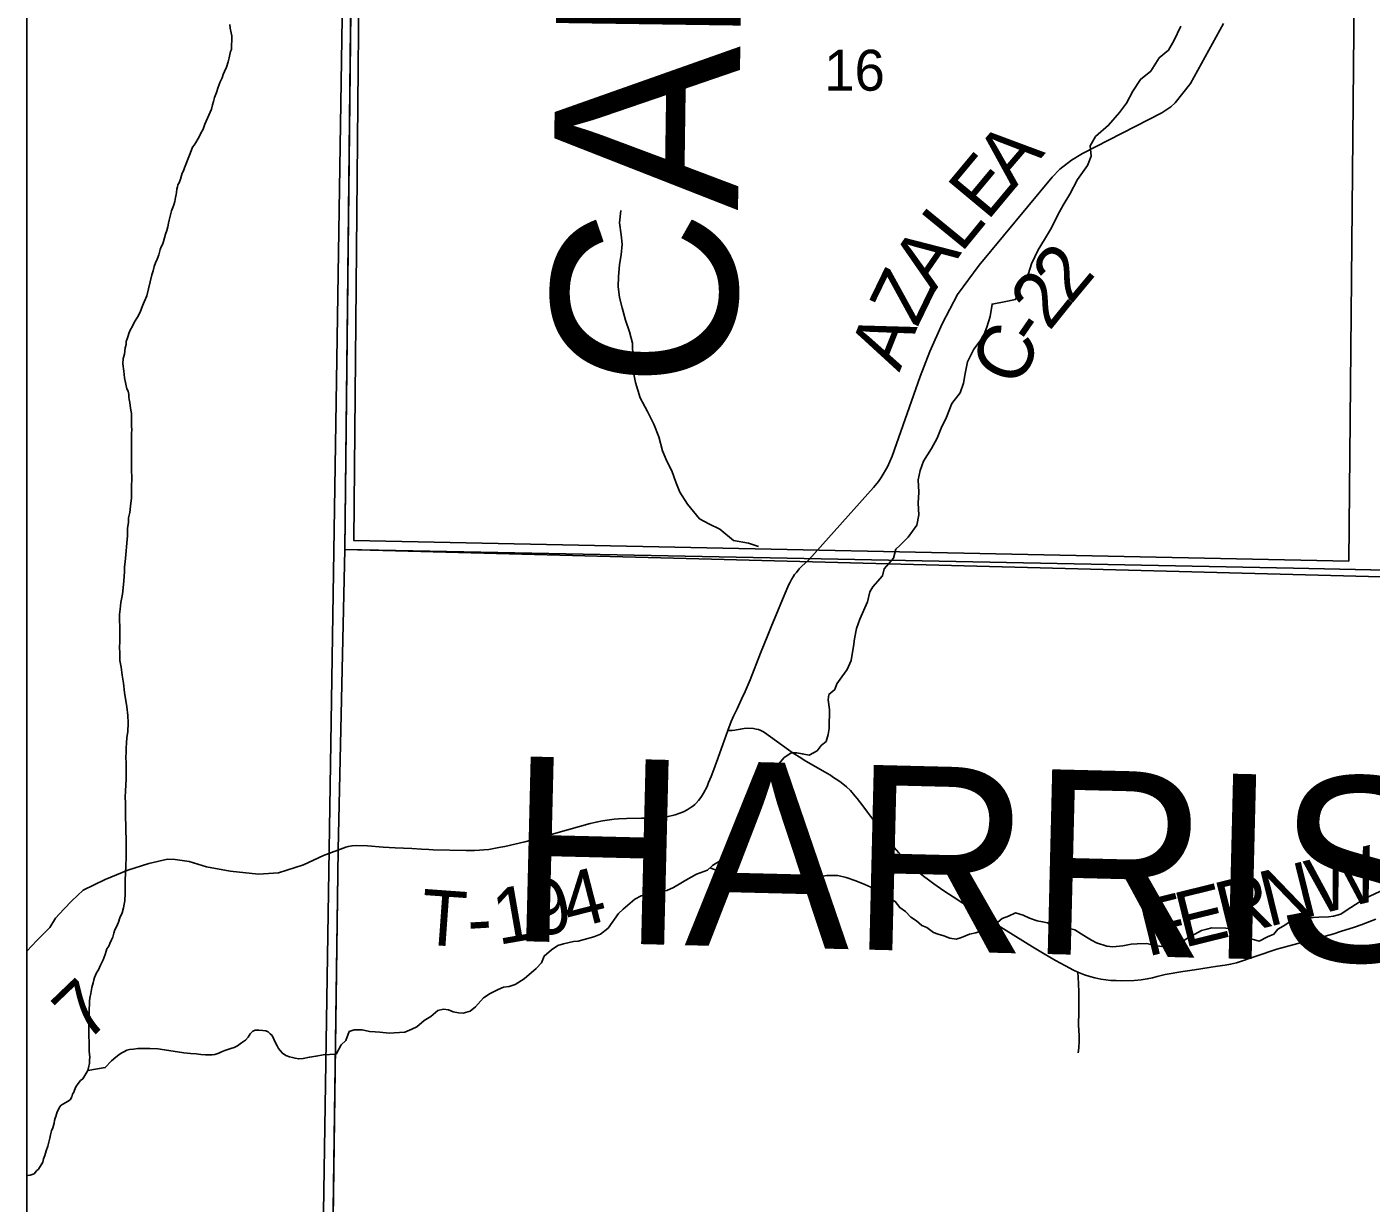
# Model space of a CAD drawing. Extents: x -1.2 to 34, y -8.5 to 22.
# Drawn here: x 2.1 to 3.478, y 17.02 to 18.225 of the extents above; entities that cross this region are included whole.
import ezdxf

# ---------------------------------------------------------------- set-up
doc = ezdxf.new("R2010")
doc.units = 0
for name, color, linetype in [('DV_X_County_Line', 7, 'Continuous'), ('GM_X_County_Road', 7, 'Continuous'), ('GM_X_County_Road_Text', 7, 'Continuous'), ('GM_X_County_Text', 7, 'Continuous'), ('GM_X_Minor_River', 7, 'Continuous'), ('GM_X_Section', 7, 'Continuous'), ('GM_X_Section_Text', 7, 'Continuous'), ('GM_X_Township_Road', 7, 'Continuous'), ('GM_X_Township_Road_Text', 7, 'Continuous'), ('GM_X_Unincorporated_Text', 7, 'Continuous'), ('SH_Cut_Line', 7, 'Continuous'), ('SH_Data', 7, 'Continuous')]:
    doc.layers.add(name, color=color, linetype=linetype)

msp = doc.modelspace()

# ---------------------------------------------------------------- linework, layer by layer
at = {"layer": 'DV_X_County_Line'}
msp.add_line((2.3586, 14.1), (2.465, 20.9), dxfattribs=at)
msp.add_lwpolyline([(2.4258, 17.6899), (5.4446, 17.6102), (5.4511, 17.7337), (6.5684, 17.7149)], dxfattribs=at)
at = {"layer": 'GM_X_County_Road'}
for points in [[(2.9014, 17.6794), (2.9679, 17.7533), (2.9729, 17.7595), (2.9758, 17.7637), (2.9821, 17.7747), (2.987, 17.7854), (3.0157, 17.8673), (3.0257, 17.8929), (3.0381, 17.9211), (3.0538, 17.9512), (3.076, 17.9814), (3.1508, 18.0716), (3.1587, 18.0797), (3.1708, 18.0889), (3.1821, 18.0958), (3.2634, 18.1374), (3.2725, 18.1435), (3.277, 18.1478), (3.2928, 18.1676), (3.3265, 18.2291)], [(2.4268, 17.385), (2.404, 17.3763), (2.3835, 17.3668), (2.3579, 17.3587), (2.3373, 17.3571), (2.3082, 17.3603), (2.284, 17.3646), (2.2664, 17.3701), (2.252, 17.3721), (2.2442, 17.3724), (2.2249, 17.3682), (2.2036, 17.3613), (2.1801, 17.3518), (2.1576, 17.3408), (2.1461, 17.3299), (2.138, 17.3214), (2.1293, 17.312), (2.1236, 17.3025), (2.1102, 17.2891), (2.1, 17.2783)]]:
    msp.add_lwpolyline(points, dxfattribs=at)
at = {"layer": 'GM_X_Minor_River'}
for points in [[(2.3081, 18.2278), (2.3085, 18.224), (2.3093, 18.2195), (2.3101, 18.2164), (2.3102, 18.2145), (2.3102, 18.2107), (2.3099, 18.2073), (2.3099, 18.2046), (2.3096, 18.2024), (2.3088, 18.2001), (2.3081, 18.197), (2.3074, 18.1936), (2.3063, 18.1898), (2.3045, 18.1841), (2.3027, 18.1798), (2.3012, 18.1768), (2.3001, 18.1734), (2.2982, 18.1691), (2.296, 18.1638), (2.2942, 18.1581), (2.2924, 18.1531), (2.2913, 18.1489), (2.2902, 18.1455), (2.2891, 18.1413), (2.2825, 18.1256), (2.2807, 18.1207), (2.2784, 18.1164), (2.277, 18.1134), (2.2755, 18.1111), (2.2733, 18.1069), (2.2714, 18.1042), (2.2699, 18.1023), (2.2684, 18.0985), (2.2666, 18.0939), (2.2648, 18.0889), (2.2629, 18.0843), (2.2615, 18.0809), (2.2604, 18.0778), (2.2592, 18.0755), (2.2585, 18.0732), (2.2574, 18.0694), (2.256, 18.0656), (2.2548, 18.0637), (2.2545, 18.0614), (2.2538, 18.0591), (2.2534, 18.0557), (2.2531, 18.0538), (2.2524, 18.0507), (2.2517, 18.0466), (2.2506, 18.0431), (2.2495, 18.0404), (2.2484, 18.037), (2.2476, 18.0343), (2.2466, 18.0301), (2.2458, 18.0275), (2.2451, 18.0244), (2.2444, 18.0206), (2.2433, 18.0168), (2.2422, 18.013), (2.2411, 18.0092), (2.2401, 18.0054), (2.239, 18.0023)], [(2.9907, 17.6901), (2.9949, 17.6939), (3.0034, 17.7027), (3.0123, 17.715), (3.0141, 17.7253), (3.0136, 17.7374), (3.0142, 17.7488), (3.0137, 17.7613), (3.0155, 17.7708), (3.0192, 17.7804), (3.0274, 17.7934), (3.0329, 17.8041), (3.037, 17.8144), (3.0425, 17.8254), (3.048, 17.8396), (3.0566, 17.8503), (3.0599, 17.8602), (3.0617, 17.8701), (3.0642, 17.8823), (3.0705, 17.8952), (3.0802, 17.9079), (3.0839, 17.9178), (3.0875, 17.9288), (3.0893, 17.9414), (3.1017, 17.9438), (3.1134, 17.9462), (3.1197, 17.9607), (3.1268, 17.9726), (3.1297, 17.9825), (3.1367, 17.997), (3.143, 18.0077), (3.1501, 18.0196), (3.1568, 18.0329), (3.1623, 18.0429), (3.169, 18.0539), (3.1768, 18.0692), (3.1872, 18.0834), (3.1909, 18.0929), (3.19, 18.1035), (3.1952, 18.1131), (3.2087, 18.1246), (3.2199, 18.1377), (3.227, 18.1472), (3.2337, 18.1595), (3.2415, 18.1717), (3.252, 18.1802), (3.2606, 18.1936), (3.2703, 18.2017), (3.2755, 18.2112), (3.2829, 18.2261)], [(2.8499, 17.6929), (2.8397, 17.6963), (2.8244, 17.6992), (2.8103, 17.7108), (2.7989, 17.7163), (2.7894, 17.7215), (2.7771, 17.7362), (2.7694, 17.7486), (2.7651, 17.7588), (2.7612, 17.7705), (2.7558, 17.7804), (2.7515, 17.7909), (2.7476, 17.8053), (2.7425, 17.8185), (2.736, 17.8314), (2.7286, 17.8453), (2.7239, 17.8612), (2.7207, 17.8764), (2.721, 17.8862), (2.7208, 17.9014), (2.7176, 17.9128), (2.7137, 17.9249), (2.7102, 17.9374), (2.7074, 17.9483), (2.7062, 17.9593), (2.7064, 17.9692), (2.7074, 17.9821), (2.7092, 17.9917), (2.7102, 18.0027), (2.709, 18.0125), (2.7073, 18.0247), (2.7087, 18.0372)], [(2.239, 18.0023), (2.2378, 18), (2.2367, 17.9973), (2.2353, 17.992), (2.2335, 17.9874), (2.232, 17.9836), (2.2305, 17.9798), (2.2294, 17.9756), (2.228, 17.9714), (2.2248, 17.9569), (2.2229, 17.95), (2.2207, 17.9443), (2.2185, 17.9397), (2.216, 17.9332), (2.2134, 17.9279), (2.2104, 17.9233), (2.2082, 17.9187), (2.2059, 17.9148), (2.2045, 17.9114), (2.2038, 17.9087), (2.2027, 17.9057), (2.2019, 17.903), (2.2016, 17.9), (2.2009, 17.8965), (2.2002, 17.8901), (2.1987, 17.8855), (2.1984, 17.8802), (2.1993, 17.8726), (2.2001, 17.8657), (2.2014, 17.8593), (2.2026, 17.8544), (2.2037, 17.8521), (2.2045, 17.8487), (2.2046, 17.8464), (2.205, 17.8437), (2.2054, 17.8407), (2.2058, 17.8373), (2.2067, 17.8327), (2.2071, 17.8293), (2.2071, 17.8255), (2.2072, 17.8206), (2.2073, 17.816), (2.2077, 17.813), (2.2073, 17.8088), (2.2074, 17.8016), (2.2071, 17.7955), (2.2072, 17.789), (2.2073, 17.7811), (2.2071, 17.7716), (2.2076, 17.7632), (2.2073, 17.7537), (2.2071, 17.743), (2.2061, 17.7343), (2.2054, 17.7278), (2.2043, 17.7225), (2.204, 17.7179), (2.2033, 17.7115), (2.203, 17.7038), (2.2007, 17.6772), (2.2, 17.6723), (2.2001, 17.6677), (2.1998, 17.662), (2.1991, 17.654), (2.1981, 17.6441), (2.1964, 17.6357), (2.1957, 17.6289), (2.195, 17.6232), (2.1951, 17.6167), (2.1952, 17.6114), (2.1952, 17.6057), (2.1953, 17.6), (2.1954, 17.595), (2.1951, 17.5901), (2.1952, 17.5833), (2.1952, 17.576), (2.1965, 17.5692), (2.1977, 17.5612), (2.199, 17.5529), (2.1999, 17.5434), (2.2023, 17.5286), (2.2036, 17.5199), (2.2037, 17.5123), (2.2034, 17.5032), (2.2024, 17.4971), (2.2021, 17.4914), (2.2017, 17.4868), (2.2018, 17.4822), (2.2015, 17.4769), (2.2016, 17.4712), (2.2016, 17.4659), (2.2017, 17.4591), (2.2018, 17.4545), (2.2015, 17.4488), (2.2012, 17.4423), (2.2009, 17.4362), (2.201, 17.4302), (2.2011, 17.4237), (2.2012, 17.415), (2.2013, 17.4077), (2.2013, 17.4036), (2.2014, 17.3998)], [(2.9907, 17.6901), (2.9882, 17.6809), (2.9788, 17.6701), (2.977, 17.6628), (2.967, 17.6516), (2.964, 17.6466), (2.9615, 17.6363), (2.9538, 17.6186), (2.9505, 17.6091), (2.9484, 17.5984), (2.9474, 17.5904), (2.9463, 17.5846), (2.945, 17.5762), (2.9409, 17.567), (2.9353, 17.5593), (2.9301, 17.5524), (2.928, 17.5466), (2.922, 17.5412), (2.9213, 17.5359), (2.9226, 17.526), (2.9226, 17.5203), (2.9224, 17.513), (2.9225, 17.5066), (2.9214, 17.5004), (2.9192, 17.4932), (2.914, 17.4889), (2.9099, 17.4835), (2.902, 17.4792), (2.8948, 17.4806), (2.8891, 17.4817), (2.8834, 17.4816), (2.8759, 17.4765), (2.8711, 17.4707), (2.864, 17.4626), (2.8607, 17.4542), (2.8559, 17.4492), (2.8533, 17.4415), (2.8523, 17.4354), (2.8486, 17.4266), (2.8453, 17.4181), (2.842, 17.4105), (2.8358, 17.3982), (2.8272, 17.3912), (2.8194, 17.3758), (2.8101, 17.3704), (2.8029, 17.3661), (2.7977, 17.3614), (2.7864, 17.3571), (2.7755, 17.3512), (2.7702, 17.3481), (2.7627, 17.3434), (2.756, 17.3406), (2.7446, 17.3381), (2.7375, 17.3369), (2.7295, 17.3349), (2.7231, 17.3317), (2.7112, 17.3212), (2.7063, 17.317), (2.6959, 17.302), (2.6881, 17.2958), (2.6813, 17.293), (2.6711, 17.2902), (2.6651, 17.2886), (2.6602, 17.2881), (2.65, 17.2857), (2.6443, 17.284), (2.6376, 17.2798), (2.6301, 17.2732), (2.6275, 17.2663), (2.6219, 17.2605), (2.6096, 17.25), (2.6006, 17.2441), (2.5942, 17.2421), (2.5885, 17.2413), (2.5832, 17.2389), (2.575, 17.235), (2.5682, 17.2303), (2.56, 17.2214), (2.5544, 17.2168), (2.5472, 17.2148), (2.5423, 17.2151), (2.537, 17.2161), (2.532, 17.2183), (2.5271, 17.219), (2.5211, 17.2174), (2.514, 17.2112), (2.5072, 17.2073), (2.4997, 17.2007), (2.4945, 17.1983), (2.4873, 17.1952), (2.4763, 17.1946), (2.4714, 17.1942), (2.4619, 17.1952), (2.457, 17.1955), (2.4513, 17.1958), (2.4437, 17.1976), (2.4354, 17.1978), (2.4305, 17.1959), (2.4269, 17.1867), (2.422, 17.1824), (2.417, 17.1729)], [(2.2014, 17.3998), (2.2018, 17.3948), (2.2019, 17.3884), (2.2016, 17.3823), (2.2017, 17.3747), (2.2015, 17.3659), (2.2012, 17.358), (2.2009, 17.3515), (2.2007, 17.3359), (2.2004, 17.3317), (2.2004, 17.3298), (2.1997, 17.3264), (2.199, 17.3226), (2.1975, 17.3176), (2.1953, 17.3123), (2.1939, 17.3081), (2.192, 17.3031), (2.1902, 17.3001), (2.1891, 17.2966), (2.188, 17.2928), (2.1869, 17.2898), (2.1851, 17.2863), (2.184, 17.2833), (2.1821, 17.2806), (2.1814, 17.2783), (2.1803, 17.2749), (2.1781, 17.2695), (2.1755, 17.2638), (2.1733, 17.2592), (2.1714, 17.2561), (2.1703, 17.2538), (2.1692, 17.2512), (2.1685, 17.2489), (2.1678, 17.2458), (2.1667, 17.2409), (2.1656, 17.2348), (2.1646, 17.2302), (2.1642, 17.2272), (2.1643, 17.2237), (2.1639, 17.2192), (2.164, 17.2146), (2.1637, 17.2081), (2.1634, 17.2013), (2.1636, 17.1914), (2.1637, 17.1846), (2.1637, 17.18), (2.1638, 17.1758), (2.1642, 17.1728), (2.1646, 17.1698), (2.1643, 17.1667), (2.1643, 17.1633), (2.1636, 17.1606), (2.1625, 17.1561), (2.1625, 17.1565), (2.1625, 17.1561)], [(2.8001, 17.3636), (2.8513, 17.3455), (2.8593, 17.3433), (2.8657, 17.343), (2.8797, 17.3433), (2.8872, 17.3476), (2.8989, 17.3504), (2.9065, 17.3524), (2.9114, 17.3544), (2.9201, 17.3557), (2.9314, 17.3558), (2.9398, 17.3537), (2.9497, 17.3504), (2.9588, 17.3467), (2.9649, 17.3438), (2.971, 17.342), (2.9775, 17.3356), (2.9901, 17.3293), (2.9947, 17.3229), (3.0005, 17.3188), (3.0062, 17.3132), (3.012, 17.3095), (3.0173, 17.3046), (3.0223, 17.3024), (3.0292, 17.2975), (3.0341, 17.2957), (3.0398, 17.2939), (3.0459, 17.2917), (3.0524, 17.2907), (3.058, 17.2923), (3.0663, 17.2958), (3.0727, 17.2971), (3.0821, 17.3003), (3.0874, 17.3022), (3.093, 17.3061), (3.0998, 17.3116), (3.1062, 17.3143), (3.1133, 17.3175), (3.1213, 17.3153), (3.1278, 17.312), (3.1354, 17.3095), (3.1411, 17.3084), (3.146, 17.3073), (3.1518, 17.304), (3.162, 17.3022), (3.1673, 17.3019), (3.1742, 17.3001), (3.1806, 17.2961), (3.186, 17.2927), (3.1913, 17.2897), (3.1963, 17.2868), (3.2069, 17.2835), (3.213, 17.2828), (3.2232, 17.2838), (3.2319, 17.2854), (3.238, 17.2859), (3.2478, 17.286), (3.255, 17.2846), (3.263, 17.2832), (3.2717, 17.2841), (3.2837, 17.2877), (3.2898, 17.2916), (3.304, 17.2995), (3.3093, 17.3007), (3.3146, 17.3023), (3.329, 17.3018), (3.3343, 17.3015), (3.34, 17.2962), (3.3511, 17.2929), (3.356, 17.2907), (3.3632, 17.2886), (3.3715, 17.2929), (3.3783, 17.2957), (3.3824, 17.3007), (3.3876, 17.3038), (3.3966, 17.3096), (3.4049, 17.3132), (3.4099, 17.3129), (3.4189, 17.3127), (3.4242, 17.3131), (3.4341, 17.3136), (3.4394, 17.3141), (3.4469, 17.3161), (3.4522, 17.32), (3.4713, 17.3321), (3.5014, 17.3463)], [(2.1625, 17.1561), (2.1803, 17.159), (2.1867, 17.1659), (2.1912, 17.1697), (2.1942, 17.172), (2.1968, 17.1736), (2.1995, 17.1752), (2.2025, 17.1767), (2.2051, 17.1775), (2.2093, 17.1779), (2.2138, 17.1784), (2.2199, 17.1784), (2.226, 17.1785), (2.2343, 17.1782), (2.2545, 17.1751), (2.2609, 17.174), (2.2678, 17.1733), (2.2735, 17.173), (2.2784, 17.1723), (2.283, 17.172), (2.2868, 17.1721), (2.2898, 17.1721), (2.2925, 17.1725), (2.2966, 17.1737), (2.2996, 17.1753), (2.303, 17.1764), (2.3061, 17.1776), (2.3091, 17.1784), (2.3125, 17.1796), (2.3159, 17.1812), (2.32, 17.1842), (2.3242, 17.187), (2.3268, 17.19), (2.329, 17.1935), (2.3316, 17.1962), (2.3339, 17.1973), (2.3377, 17.1974), (2.3419, 17.1971), (2.3449, 17.1967), (2.3472, 17.1956), (2.3495, 17.1937), (2.3514, 17.1919), (2.353, 17.1881), (2.3549, 17.1843), (2.3565, 17.1813), (2.358, 17.1786), (2.3596, 17.1764), (2.3619, 17.1737), (2.3654, 17.1715), (2.3692, 17.17), (2.3722, 17.1693), (2.3749, 17.1686), (2.3787, 17.1679), (2.3832, 17.1683), (2.3897, 17.1695), (2.3965, 17.1708), (2.4037, 17.172), (2.417, 17.1729)], [(2.1, 17.0486), (2.101, 17.0485), (2.1032, 17.0486), (2.1074, 17.0501), (2.11, 17.0532), (2.1119, 17.0548), (2.1163, 17.062), (2.117, 17.0655), (2.1185, 17.0689), (2.1196, 17.0738), (2.1214, 17.0784), (2.1225, 17.0826), (2.1236, 17.0868), (2.1243, 17.0902), (2.1254, 17.0941), (2.1265, 17.0971), (2.1272, 17.0998), (2.1279, 17.1021), (2.1283, 17.1047), (2.129, 17.107), (2.1297, 17.1089), (2.1305, 17.1112), (2.1312, 17.1135), (2.1319, 17.1154), (2.1334, 17.1185), (2.1353, 17.1204), (2.1375, 17.1219), (2.1417, 17.1243), (2.1443, 17.1258), (2.1462, 17.1289), (2.1469, 17.1316), (2.148, 17.1339), (2.1487, 17.1358), (2.1502, 17.1392), (2.1524, 17.1426), (2.1551, 17.1457), (2.1573, 17.1473), (2.1625, 17.1561)]]:
    msp.add_lwpolyline(points, dxfattribs=at)
at = {"layer": 'GM_X_Section'}
msp.add_lwpolyline([(3.4647, 18.6909), (3.4549, 17.6781), (2.4351, 17.6992), (2.4444, 18.7044)], close=True, dxfattribs=at)
at = {"layer": 'GM_X_Township_Road'}
for points in [[(2.4268, 17.385), (2.4293, 17.3856), (2.4333, 17.3863), (2.4378, 17.3866), (2.4491, 17.3862), (2.4653, 17.385), (2.4776, 17.3843), (2.4945, 17.3834), (2.5044, 17.3828), (2.5121, 17.3825), (2.5164, 17.3823), (2.5503, 17.3814), (2.5587, 17.3816), (2.564, 17.3818), (2.5684, 17.3821), (2.5736, 17.3826), (2.5785, 17.3834), (2.5838, 17.3845), (2.5898, 17.3857), (2.6103, 17.3905), (2.6219, 17.3935), (2.6423, 17.3992), (2.6774, 17.409), (2.6834, 17.4105), (2.6901, 17.412), (2.7021, 17.4137), (2.7063, 17.414), (2.7147, 17.4144), (2.73, 17.4146), (2.7378, 17.4147), (2.7439, 17.4148), (2.749, 17.415), (2.7532, 17.4155), (2.7572, 17.4162), (2.763, 17.4176), (2.7646, 17.4181), (2.7683, 17.4193), (2.7729, 17.4212), (2.7768, 17.4231), (2.78, 17.4251), (2.7827, 17.4269), (2.7845, 17.4285), (2.7856, 17.4295), (2.7885, 17.4328), (2.7908, 17.4357), (2.7916, 17.4369), (2.7936, 17.4401), (2.7972, 17.4472), (2.7987, 17.451), (2.8013, 17.4574), (2.8041, 17.4643), (2.807, 17.472), (2.8134, 17.49), (2.8185, 17.5044), (2.821, 17.511), (2.822, 17.5135), (2.8244, 17.519), (2.828, 17.5267), (2.8325, 17.5365), (2.8363, 17.5444), (2.8413, 17.5564), (2.8519, 17.5836), (2.8595, 17.6022), (2.8636, 17.6122), (2.868, 17.6231), (2.8745, 17.6387), (2.8782, 17.6477), (2.8807, 17.6532), (2.882, 17.6559), (2.8838, 17.6592), (2.8853, 17.6618), (2.8869, 17.6643), (2.8887, 17.6665), (2.8916, 17.67), (2.8945, 17.6728), (2.9014, 17.6794)], [(2.8185, 17.5044), (2.8203, 17.5043), (2.8228, 17.5045), (2.8258, 17.5048), (2.8312, 17.5057), (2.8353, 17.5064), (2.8391, 17.5067), (2.8449, 17.5064), (2.8475, 17.5059), (2.8499, 17.5053), (2.8523, 17.5043), (2.8545, 17.5033), (2.856, 17.5024), (2.8805, 17.4846), (2.8843, 17.4819), (2.8942, 17.4756), (2.8968, 17.474), (2.9198, 17.4608), (2.9236, 17.4585), (2.9257, 17.4571), (2.9332, 17.4523), (2.9365, 17.4498), (2.9402, 17.4467), (2.9442, 17.4428), (2.9485, 17.4376), (2.951, 17.4346), (2.9567, 17.4272), (2.9615, 17.4209), (2.9648, 17.4166), (2.969, 17.4107), (2.973, 17.4052), (2.9777, 17.3986), (2.9834, 17.3913), (2.989, 17.3846), (2.9939, 17.3792), (2.9987, 17.374), (3.0032, 17.3691), (3.0076, 17.3647), (3.014, 17.3593), (3.0191, 17.355), (3.024, 17.3513), (3.0297, 17.3472), (3.0398, 17.3401), (3.0493, 17.3339), (3.0694, 17.321), (3.0839, 17.3119), (3.1308, 17.2826), (3.1427, 17.2754), (3.1543, 17.2688), (3.1647, 17.2631), (3.1727, 17.2589), (3.1773, 17.2566), (3.1842, 17.2541), (3.1895, 17.2523), (3.1946, 17.2508), (3.2007, 17.2496), (3.2058, 17.2488), (3.2111, 17.2483), (3.2166, 17.2481), (3.2223, 17.2479), (3.2351, 17.2483), (3.2422, 17.249), (3.2484, 17.2499), (3.2536, 17.251), (3.2586, 17.2523), (3.2669, 17.2543), (3.2849, 17.2574), (3.2969, 17.2593), (3.3118, 17.2615), (3.3204, 17.2628), (3.3282, 17.2639), (3.3338, 17.2648), (3.3398, 17.2663), (3.3812, 17.2803), (3.4395, 17.2962), (3.4466, 17.2983), (3.4607, 17.3029), (3.4678, 17.3054), (3.4826, 17.3111)], [(3.1784, 17.2351), (3.1784, 17.2362), (3.178, 17.2452), (3.1776, 17.2514), (3.1773, 17.2566)], [(3.1777, 17.174), (3.1782, 17.1793), (3.1786, 17.1859), (3.1785, 17.1919), (3.1779, 17.2023), (3.1781, 17.2164), (3.1784, 17.2351)]]:
    msp.add_lwpolyline(points, dxfattribs=at)
at = {"layer": 'GM_X_Unincorporated_Text'}
for p, q in [((2.1, 20.6871), (2.1, 14.6393)), ((2.4258, 17.6899), (2.4414, 19.0677)), ((2.4258, 17.6899), (2.4189, 17.3824)), ((2.4189, 17.3824), (2.4258, 17.6899)), ((2.8968, 17.6806), (2.4258, 17.6899)), ((3.3984, 17.6707), (2.8968, 17.6806)), ((4.1759, 17.654), (3.3984, 17.6707)), ((2.4189, 17.3824), (2.402, 16.1209)), ((2.402, 16.1209), (2.4189, 17.3824))]:
    msp.add_line(p, q, dxfattribs=at)
msp.add_lwpolyline([(8.4143, 20.9), (2.465, 20.9), (2.4644, 20.6742), (2.4628, 20.1657), (2.4414, 19.0677), (2.4258, 17.6899), (2.8968, 17.6806), (3.3984, 17.6707), (4.1759, 17.654), (4.4093, 17.6489), (4.6867, 17.6371)], dxfattribs=at)
at = {"layer": 'SH_Cut_Line'}
msp.add_lwpolyline([(2.465, 20.9), (2.1, 20.9), (2.1, 14.1), (2.3586, 14.1), (2.3643, 14.4203), (2.3672, 14.6322), (2.3867, 15.3183), (2.402, 16.1209), (2.4189, 17.3824), (2.4258, 17.6899), (2.4414, 19.0677), (2.4628, 20.1657), (2.4644, 20.6742)], close=True, dxfattribs=at)
for points in [[(8.9, 20.9), (2.465, 20.9), (2.4644, 20.6742), (2.4628, 20.1657), (2.4414, 19.0677), (2.4258, 17.6899), (2.8968, 17.6806), (3.3984, 17.6707), (4.1759, 17.654), (4.4093, 17.6489), (4.6867, 17.6371)], [(4.6867, 17.6371), (4.4093, 17.6489), (4.1759, 17.654), (3.3984, 17.6707), (2.8968, 17.6806), (2.4258, 17.6899), (2.4189, 17.3824), (2.402, 16.1209), (2.3867, 15.3183), (2.3672, 14.6322), (2.3643, 14.4203), (2.3586, 14.1), (8.9, 14.1)]]:
    msp.add_lwpolyline(points, dxfattribs=at)
at = {"layer": 'SH_Data'}
msp.add_line((2.1, 20.9), (2.1, 14.1), dxfattribs=at)
msp.add_line((2.1, 20.9), (2.1, 14.1), dxfattribs=at)

# ---------------------------------------------------------------- texts
at = {"layer": 'GM_X_County_Road_Text'}
for s, rotation, p in [('A', 49.2914, (3.1115, 18.0581)), ('E', 50.1983, (3.0845, 18.0257)), ('L', 50.7187, (3.0576, 17.9929)), ('A', 55.3203, (3.0299, 17.9527)), ('2', 50.2547, (3.1697, 17.9399)), ('Z', 64.1153, (3.0125, 17.9165)), ('2', 51.1976, (3.1479, 17.9128)), ('-', 55.4428, (3.1354, 17.8945)), ('A', 68.1181, (2.9943, 17.871)), ('C', 65.1571, (3.117, 17.8543)), ('7', 43.8461, (2.1608, 17.1836))]:
    msp.add_text(s, height=0.0568, rotation=rotation, dxfattribs=at).set_placement(p)
at = {"layer": 'GM_X_County_Text'}
for s, rotation, p in [('CARROLL COUNTY', 89.1839, (2.8263, 17.8542)), ('HARRISON COUNTY', 358.6005, (2.591, 17.2889))]:
    msp.add_text(s, height=0.189394, rotation=rotation, dxfattribs=at).set_placement(p)
at = {"layer": 'GM_X_Section_Text'}
msp.add_text('16', height=0.04186, rotation=0, dxfattribs=at).set_placement((2.9172, 18.1601))
at = {"layer": 'GM_X_Township_Road_Text'}
for s, rotation, p in [('W', 13.843, (3.4208, 17.315)), ('4', 14.4271, (2.6564, 17.3)), ('N', 13.8609, (3.3722, 17.303)), ('9', 13.8732, (2.6218, 17.2915)), ('E', 13.8616, (3.2857, 17.2816)), ('R', 13.8641, (3.3269, 17.2918)), ('T', 355.8994, (2.5024, 17.2855)), ('1', 9.8772, (2.5831, 17.2846)), ('F', 13.8617, (3.2484, 17.2725)), ('-', 3.3829, (2.5528, 17.2824))]:
    msp.add_text(s, height=0.0568, rotation=rotation, dxfattribs=at).set_placement(p)

doc.saveas('drawing.dxf')
